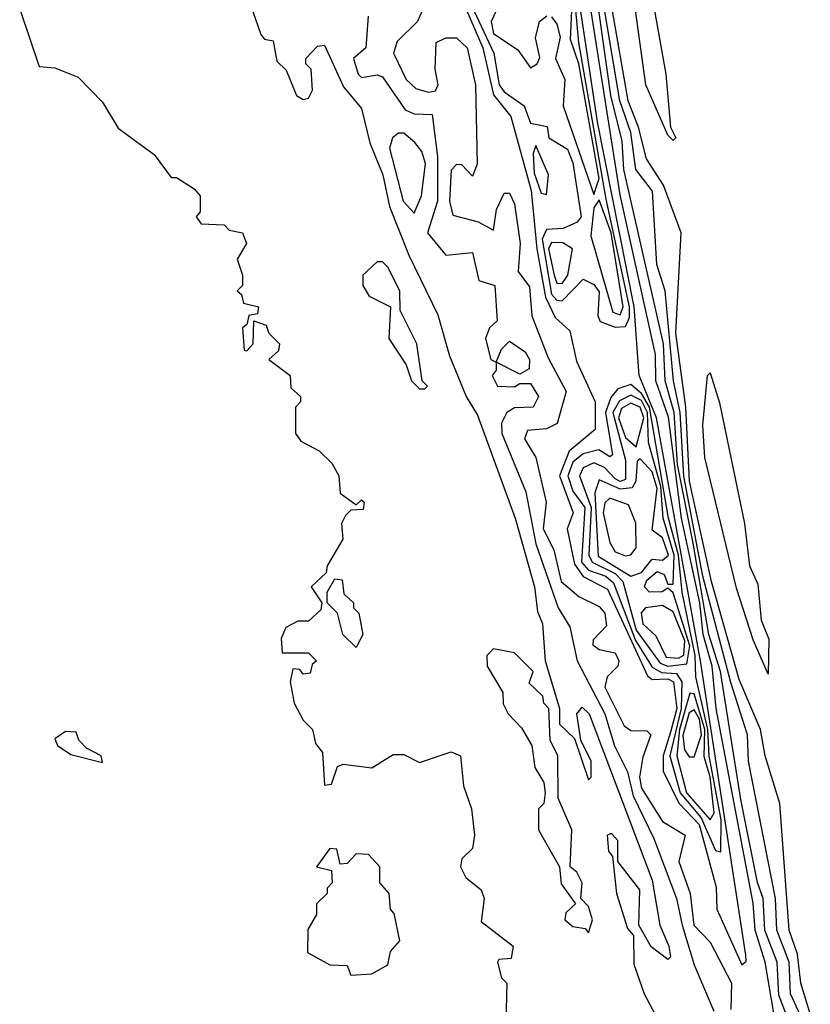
# Model space of a CAD drawing. Extents: x 2889633 to 3052318, y 540750 to 918690.
# Tile 406 of 656: x 3048128 to 3049625, y 699785 to 701648. Entities that reach past the tile are written whole.
import ezdxf

# ---------------------------------------------------------------- set-up
doc = ezdxf.new("R2010")
doc.units = 0

msp = doc.modelspace()

# ---------------------------------------------------------------- linework, layer by layer
at = {"layer": '0CON02XD'}
for points in [[(3049275, 701067.5), (3049282.5, 701085), (3049282.2, 701105), (3049238.5, 701308.5), (3049186.8, 701605), (3049172.5, 701755), (3049151.1, 701845), (3049128.8, 702038.8), (3049086.7, 702186.7), (3049066.9, 702375), (3049011.8, 702648.2), (3048987.7, 702787.7), (3048960, 702885), (3048959.6, 702965), (3048891.7, 703305), (3048863, 703493), (3048811.4, 703725), (3048805.2, 703785), (3048714.5, 704235), (3048630.7, 704670.7), (3048609.5, 704745), (3048544.8, 705045), (3048394.1, 705815.9)], [(3049495, 699860), (3049503.3, 699866.7), (3049502.3, 699877.7), (3049416.7, 700435), (3049333.2, 700895), (3049300.8, 700975), (3049291.3, 701105), (3049221.7, 701455), (3049132.8, 702045), (3049103.5, 702163.5), (3049040.4, 702555), (3048970.5, 702890.5), (3048967.1, 702955), (3048949.4, 703049.4), (3048898.1, 703305), (3048867.6, 703497.6), (3048816.8, 703735), (3048647.8, 704617.8), (3048505.4, 705284.6)], [(3049365, 701420), (3049355, 701430), (3049313.3, 701525), (3049270.8, 701830.8), (3049217.1, 702105), (3049170, 702440), (3049155, 702450), (3049132.5, 702525), (3049135, 702562.5), (3049145, 702580), (3049157, 702577), (3049177.5, 702475), (3049170, 702440), (3049185, 702440), (3049202.5, 702415), (3049233.3, 702275), (3049272.5, 701992.5), (3049297.5, 701905), (3049301.7, 701821.7), (3049351.2, 701545), (3049360, 701445), (3049370, 701425), (3049365, 701420)], [(3049583.5, 699605), (3049539.1, 699865), (3049520, 699925), (3049516.2, 699976.2), (3049446.2, 700345), (3049439.1, 700425), (3049421.6, 700485), (3049415.3, 700544.7), (3049380.9, 700705), (3049356.2, 700896.2), (3049332.3, 700965), (3049331.8, 701015), (3049265, 701316.7), (3049150.5, 702040.5)], [(3049586.4, 699746.4), (3049565, 699802.5), (3049561.9, 699865), (3049538.5, 699925), (3049535.5, 699985), (3049524.4, 700015.6), (3049492.9, 700172.9), (3049454.6, 700415), (3049432.8, 700485), (3049402.6, 700657.4), (3049373.2, 700806.8), (3049367.1, 700905), (3049349.6, 700965), (3049346.7, 701035), (3049271.8, 701365), (3049268.6, 701418.6), (3049246.9, 701505), (3049204.6, 701805)], [(3048957.5, 701705), (3049004.7, 701595), (3049025, 701506), (3049058.1, 701465), (3049096, 701325), (3049106.8, 701215), (3049123.4, 701123.4), (3049141.9, 701085), (3049169.4, 701059.4), (3049182, 701002), (3049217.5, 700925), (3049217.1, 700872.9), (3049167.9, 700832.1), (3049150, 700785), (3049175.7, 700715), (3049164.3, 700685), (3049178, 700618), (3049194.7, 700594.7), (3049240.9, 700570.9), (3049316.6, 700406.6), (3049325, 700399.5), (3049355, 700400.8), (3049365.4, 700395), (3049371.9, 700345), (3049360.1, 700299.9), (3049345.9, 700255), (3049346.3, 700226.3), (3049375.6, 700165.6), (3049414.2, 700125), (3049446.4, 700006.4), (3049447.8, 699965), (3049495, 699860)], [(3048565, 701676.7), (3048585, 701620), (3048591.7, 701611.7), (3048608.3, 701608.3), (3048615, 701570), (3048632.5, 701552.5), (3048652.5, 701505), (3048665, 701497.5), (3048675, 701500), (3048682.5, 701515), (3048680, 701555), (3048670, 701565), (3048670, 701575), (3048691.7, 701598.3), (3048705, 701600), (3048741.2, 701521.2), (3048775, 701480), (3048791.2, 701415), (3048815.8, 701355), (3048828, 701295), (3048865, 701202.5), (3048919.6, 701089.6), (3048942, 701012), (3048973.3, 700935), (3048995, 700900), (3049065.8, 700705), (3049102.5, 700575), (3049108.3, 700528.3), (3049117.5, 700505), (3049122.5, 700435), (3049150, 700345), (3049150, 700315), (3049178.3, 700288.3), (3049205, 700210), (3049210, 700215), (3049210, 700245), (3049190, 700285), (3049182.5, 700335), (3049192.5, 700347.5), (3049206.2, 700335), (3049325, 700020), (3049340, 699935), (3049356.7, 699895), (3049360, 699875), (3049355, 699870), (3049323.6, 699893.6), (3049300, 699935), (3049301.7, 700001.7), (3049260, 700055), (3049260, 700095), (3049248.3, 700108.3), (3049240, 700105), (3049242.5, 700075), (3049250, 700065), (3049257.5, 699995), (3049278.3, 699928.3), (3049290, 699915), (3049290.7, 699860.7), (3049310, 699805), (3049336.7, 699755)], [(3048983.1, 701675), (3049025.8, 701585), (3049035.8, 701525), (3049045, 701512), (3049083.3, 701485), (3049095, 701452.5), (3049126.4, 701446.4), (3049130, 701425), (3049165, 701403.3), (3049175, 701377.5), (3049191.2, 701275), (3049183.3, 701265), (3049157, 701253), (3049125, 701251.2), (3049117.3, 701232.7), (3049135, 701129.2), (3049145, 701117.5), (3049155, 701116.2), (3049195, 701157.5), (3049215, 701147.1), (3049225, 701133.3), (3049222.3, 701087.7), (3049227.1, 701077.1), (3049255, 701066.7), (3049275, 701067.5)], [(3048128.3, 701668.3), (3048165, 701560), (3048195, 701557.5), (3048239.3, 701539.3), (3048285, 701492.5), (3048315, 701443.3), (3048383, 701393), (3048415, 701350), (3048425, 701350), (3048458.3, 701328.3), (3048470, 701315), (3048470, 701285), (3048462.5, 701275), (3048471.7, 701261.7), (3048515, 701260), (3048525, 701250), (3048550, 701245), (3048557.5, 701225), (3048540, 701195), (3048550, 701165), (3048550, 701145), (3048540, 701135), (3048548.3, 701128.3), (3048551.7, 701111.7), (3048580, 701105), (3048578.3, 701091.7), (3048561.7, 701088.3), (3048558.3, 701071.7), (3048550, 701065), (3048553, 701023), (3048558.3, 701021.7), (3048570, 701035), (3048571.7, 701078.3), (3048595, 701070), (3048600, 701055), (3048620, 701035), (3048618.3, 701021.7), (3048600, 701005), (3048640, 700975), (3048641.7, 700951.7), (3048660, 700935), (3048660, 700925), (3048650, 700915), (3048650, 700865), (3048660.7, 700850.7), (3048695, 700832.5), (3048719.3, 700809.3), (3048732.5, 700785), (3048735, 700752.5), (3048765, 700730), (3048775, 700740), (3048780, 700735), (3048778.3, 700721.7), (3048755, 700720), (3048745, 700710), (3048737.5, 700695), (3048740, 700665), (3048710, 700615), (3048708.3, 700601.7), (3048680, 700575), (3048700, 700545), (3048698.3, 700531.7), (3048675, 700510), (3048655, 700510), (3048631.7, 700498.3), (3048623, 700477), (3048625, 700450), (3048675, 700450), (3048690, 700435), (3048681.7, 700428.3), (3048678.3, 700411.7), (3048665, 700410), (3048658.3, 700418.3), (3048645, 700420), (3048640, 700395), (3048647.5, 700355), (3048665, 700322.5), (3048682.5, 700305), (3048688.3, 700278.3), (3048701.7, 700261.7), (3048705, 700200), (3048718.3, 700201.7), (3048730, 700235), (3048740.7, 700239.3), (3048795, 700232.5), (3048835, 700257.5), (3048855, 700257.5), (3048885, 700242.5), (3048945, 700262.5), (3048962.5, 700255), (3048968.3, 700198.3), (3048983.3, 700155), (3048988.8, 700105), (3048985, 700080), (3048965, 700060), (3048962.5, 700045), (3048972.5, 700025), (3049001.7, 700001.7), (3049007.5, 699985), (3049001.7, 699941.7), (3049062.5, 699895), (3049058.3, 699871.7), (3049035, 699870), (3049032.5, 699865), (3049040, 699835), (3049050, 699825), (3049047.5, 699725)], [(3048890, 701665), (3048881.2, 701645), (3048842.7, 701607.3), (3048836, 701585), (3048860, 701535), (3048878.3, 701518.3), (3048901.2, 701511.2), (3048915, 701514), (3048920, 701525), (3048914.5, 701554.5)], [(3049030, 701665), (3049020.8, 701645), (3049025, 701622), (3049071.2, 701591.2), (3049095, 701557.5), (3049107.5, 701565), (3049113, 701577), (3049104.2, 701614.2), (3049112, 701645), (3049125.9, 701655.9)], [(3049215, 701317.5), (3049225, 701347.5), (3049186.8, 701565), (3049170.6, 701610.6), (3049173.4, 701665)], [(3049605.5, 699765), (3049586.9, 699805), (3049584.5, 699865), (3049561.1, 699925), (3049558.9, 699985), (3049507.5, 700245), (3049505.7, 700295), (3049473.9, 700393.9), (3049420.9, 700595), (3049385.3, 700784.7), (3049378.4, 700905), (3049365.4, 700965), (3049350, 701135), (3049334.3, 701185), (3049325.9, 701324.1), (3049294.4, 701365), (3049284.6, 701435), (3049263.8, 701495), (3049235, 701667.5)], [(3049624.6, 699765), (3049606.9, 699825), (3049600.2, 699880.2), (3049584.4, 699925), (3049567.1, 700165), (3049539.2, 700255), (3049530.6, 700305), (3049489.8, 700399.8), (3049437.7, 700585), (3049395.9, 700775), (3049389.1, 700915), (3049370, 701055), (3049380, 701245), (3049346.5, 701335), (3049314.3, 701385), (3049299.6, 701445), (3049279.6, 701495), (3049250.4, 701665)], [(3048787.5, 701655), (3048783.3, 701595), (3048760, 701575), (3048768.8, 701545), (3048775, 701538.8), (3048805, 701543.8), (3048815, 701540), (3048857.7, 701477.7), (3048875, 701470), (3048908.8, 701468.8), (3048919.3, 701389.3), (3048919.2, 701305), (3048900, 701245), (3048935, 701202.5), (3048985, 701207.5), (3048997.5, 701155), (3049027.5, 701145), (3049031.7, 701078.3), (3049017.5, 701065), (3049010, 701045), (3049020, 701005), (3049030, 701000), (3049040, 701025), (3049055, 701040), (3049085, 701020), (3049093.3, 701005), (3049092.5, 700987.5), (3049075, 700977.5), (3049030, 701000), (3049030, 700985), (3049022.5, 700975), (3049032.5, 700955), (3049065, 700953.3), (3049075, 700960), (3049095, 700960), (3049110, 700935), (3049100, 700915), (3049065, 700913.8), (3049050, 700905), (3049040, 700885), (3049040.8, 700865), (3049086.2, 700755), (3049105, 700656.7), (3049147.1, 700535), (3049169.2, 700499.2), (3049183.1, 700435), (3049235.5, 700335), (3049253.9, 700273.9), (3049278.6, 700225), (3049289.4, 700179.4), (3049328.7, 700098.7), (3049371.4, 699985), (3049382.2, 699935), (3049405, 699860), (3049442, 699772)], [(3049135, 701653.8), (3049145, 701640), (3049151.2, 701615), (3049142.5, 701575), (3049160, 701535), (3049156.9, 701485), (3049215, 701317.5)], [(3048914.5, 701554.5), (3048916.7, 701605), (3048935, 701614), (3048955, 701614.2), (3048975.3, 701595.3), (3048991.1, 701525), (3048993.8, 701375), (3048985, 701352.5), (3048965, 701373.8), (3048955, 701374), (3048945, 701363.3), (3048941.5, 701305), (3048948.3, 701278.3), (3048995.9, 701265.9), (3049025, 701250), (3049030.7, 701289.3), (3049045, 701320), (3049055, 701320), (3049065, 701300), (3049075.6, 701225), (3049071.7, 701171.7), (3049093, 701143), (3049097.6, 701087.6), (3049128.3, 701008.3), (3049162.5, 700945), (3049145.6, 700884.4), (3049125, 700874.3), (3049089.3, 700870.7), (3049083.8, 700855), (3049105, 700820), (3049124.4, 700735), (3049118.9, 700685), (3049139.4, 700645), (3049152.9, 700585), (3049186.8, 700556.8), (3049225, 700538.1), (3049235.4, 700525), (3049238.9, 700501.1), (3049213.8, 700475), (3049213.3, 700465), (3049225, 700456.2), (3049255, 700450), (3049262.5, 700435), (3049260, 700425), (3049240, 700405), (3049236, 700385), (3049272.1, 700312.1), (3049285, 700303.3), (3049315, 700302.5), (3049322.5, 700295), (3049307.5, 700252.5), (3049301.5, 700215), (3049305, 700193.8), (3049345, 700131.2), (3049388, 700105), (3049375.8, 700055), (3049397.1, 699995), (3049404.4, 699935), (3049435, 699902.5), (3049475.3, 699825.3), (3049474.2, 699775)], [(3048875, 701282.5), (3048888.8, 701315), (3048896.4, 701376.4), (3048889.2, 701399.2), (3048875.9, 701415.9), (3048855, 701433.3), (3048845, 701433.3), (3048833.8, 701425), (3048828, 701405), (3048854.3, 701305), (3048875, 701282.5)], [(3049125, 701317.5), (3049129.2, 701355), (3049105, 701410), (3049100, 701395), (3049102.1, 701357.9), (3049115, 701320), (3049125, 701317.5)], [(3049265, 701090), (3049270.4, 701105), (3049247.4, 701245), (3049225, 701307.5), (3049215, 701292.5), (3049209.5, 701239.5), (3049250.8, 701095), (3049265, 701090)], [(3049155, 701149.2), (3049165.5, 701165), (3049174.4, 701214.4), (3049156.3, 701226.3), (3049135, 701226.9), (3049129.2, 701215), (3049139.6, 701165), (3049145, 701150), (3049155, 701149.2)], [(3048895, 700950), (3048900, 700955), (3048890, 700965), (3048880, 701035), (3048848.3, 701098.3), (3048847.5, 701135), (3048825, 701180), (3048815, 701190), (3048805, 701190), (3048777.5, 701165), (3048777.5, 701145), (3048790, 701125), (3048830, 701105), (3048826.7, 701045), (3048860, 700995), (3048870, 700965), (3048885, 700950), (3048895, 700950)], [(3049545, 700410), (3049516.7, 700475), (3049485, 700572.5), (3049425, 700820), (3049421.2, 700881.2), (3049430, 700975), (3049435, 700980), (3049453, 700923), (3049500, 700695), (3049509.2, 700615), (3049525, 700580), (3049531.7, 700511.7), (3049545.8, 700475.8), (3049545, 700410)], [(3049455, 700073.3), (3049455.7, 700134.3), (3049433.3, 700255), (3049430.9, 700305), (3049408, 700405), (3049406.5, 700445), (3049381.8, 700565), (3049374.8, 700635), (3049356.5, 700705), (3049320.5, 700915), (3049305, 700940.7), (3049285, 700958), (3049260.5, 700949.5), (3049246.9, 700933.1), (3049236.9, 700905), (3049250, 700825), (3049245, 700821.2), (3049224.3, 700834.3), (3049195, 700826.7), (3049175, 700810.8), (3049165.4, 700785), (3049175, 700756), (3049197.7, 700725), (3049191.5, 700621.5), (3049205, 700606.4), (3049237.5, 700595), (3049252.4, 700582.4), (3049293.8, 700473.8), (3049325, 700422.9), (3049342.9, 700412.9), (3049371.2, 700411.2), (3049381.5, 700395), (3049380.4, 700345), (3049358.4, 700255), (3049378.4, 700185), (3049418.1, 700138.1), (3049445, 700076), (3049455, 700073.3)], [(3049355, 700424.7), (3049390.8, 700429.2), (3049396.4, 700463.6), (3049365, 700563.8), (3049355, 700572.5), (3049344.2, 700565.8), (3049320, 700565), (3049310.8, 700575), (3049315, 700587.5), (3049335, 700604.2), (3049348.1, 700598.1), (3049355, 700580), (3049365, 700580), (3049366.8, 700635), (3049345.8, 700705), (3049341.6, 700765), (3049318.4, 700848.4), (3049316.5, 700905), (3049305, 700927.8), (3049285, 700937.7), (3049263.2, 700926.8), (3049250.6, 700905), (3049274.6, 700815), (3049275, 700778), (3049265, 700774.6), (3049255, 700779.4), (3049235, 700800.6), (3049215, 700809.4), (3049195, 700800), (3049187.5, 700785), (3049210, 700725), (3049205.4, 700635), (3049211.6, 700621.6), (3049255, 700600), (3049270, 700585), (3049295, 700493.1), (3049340.3, 700430.3), (3049355, 700424.7)], [(3049295, 700840), (3049309.3, 700895), (3049302.7, 700915), (3049285, 700922.9), (3049267.4, 700912.6), (3049261.8, 700895), (3049275, 700857.5), (3049295, 700840)], [(3049285, 700595.5), (3049305, 700601.9), (3049325, 700627.5), (3049345, 700625.6), (3049356.4, 700635), (3049345, 700667.5), (3049325, 700682.5), (3049335, 700761.2), (3049325, 700792.5), (3049302.5, 700817.5), (3049297, 700813), (3049294.6, 700775), (3049287.6, 700762.4), (3049265, 700760), (3049225, 700777.5), (3049216.8, 700753.2), (3049223.1, 700633.1), (3049285, 700595.5)], [(3049275, 700633.8), (3049285, 700635.6), (3049295, 700648.8), (3049294.5, 700695.5), (3049280.5, 700730.5), (3049245, 700742.8), (3049235.7, 700734.3), (3049232.8, 700715), (3049245, 700658.8), (3049255, 700641.1), (3049275, 700633.8)], [(3048765, 700460), (3048740, 700485), (3048730, 700525), (3048710, 700545), (3048710, 700565), (3048725, 700590), (3048738.3, 700588.3), (3048741.7, 700561.7), (3048760, 700545), (3048760, 700535), (3048770, 700525), (3048777.5, 700485), (3048765, 700460)], [(3049375, 700440), (3049385, 700445.8), (3049387, 700473), (3049365, 700527.5), (3049345, 700540), (3049312.5, 700535), (3049304.3, 700525.7), (3049307.5, 700505), (3049332.4, 700482.4), (3049351.9, 700441.9), (3049375, 700440)], [(3049205, 699920), (3049212.5, 699945), (3049205, 699970), (3049190, 699985), (3049192.5, 700015), (3049182.5, 700035), (3049170, 700045), (3049173.3, 700115), (3049147.5, 700175), (3049146.7, 700255), (3049132.5, 700285), (3049130, 700345), (3049120, 700355), (3049118.3, 700368.3), (3049092.5, 700392.5), (3049100, 700415), (3049065, 700450), (3049025, 700457.5), (3049012.5, 700445), (3049013.3, 700425), (3049042.5, 700375), (3049043.6, 700353.6), (3049052.5, 700335), (3049078.3, 700308.3), (3049097.5, 700275), (3049103, 700233), (3049120, 700205), (3049122.5, 700185), (3049120, 700165), (3049110, 700155), (3049110, 700115), (3049150, 700045), (3049153, 700013), (3049180, 699975), (3049161.7, 699958.3), (3049160, 699945), (3049175, 699932.5), (3049198.3, 699928.3), (3049205, 699920)], [(3049435, 700134), (3049442.5, 700147.5), (3049435.2, 700215.2), (3049423.5, 700253.5), (3049425.1, 700305), (3049405, 700372.5), (3049396.4, 700373.6), (3049377, 700305), (3049371.8, 700255), (3049390, 700185), (3049435, 700134)], [(3049405, 700253.3), (3049418.8, 700295), (3049415, 700324.4), (3049405, 700342.2), (3049395, 700336.7), (3049383.4, 700293.4), (3049386.4, 700266.4), (3049395, 700253.3), (3049405, 700253.3)], [(3048285, 700242.5), (3048282.5, 700255), (3048255, 700270), (3048240, 700285), (3048235, 700300), (3048215, 700301.2), (3048195, 700287.5), (3048200, 700275), (3048225, 700257.5), (3048285, 700242.5)], [(3048755, 699840), (3048795, 699842.5), (3048825, 699860), (3048830, 699885), (3048847.5, 699905), (3048837, 699957), (3048830, 699965), (3048827.5, 699995), (3048810, 700015), (3048810, 700045), (3048788.3, 700068.3), (3048765, 700070), (3048748.3, 700051.7), (3048735, 700050), (3048728.3, 700078.3), (3048715, 700080), (3048690, 700045), (3048718.3, 700038.3), (3048720, 700015), (3048710, 700005), (3048710, 699995), (3048690, 699975), (3048690, 699955), (3048673.6, 699926.4), (3048673, 699883), (3048715, 699860), (3048748.3, 699858.3), (3048755, 699840)]]:
    msp.add_lwpolyline(points, dxfattribs=at)

doc.saveas('drawing.dxf')
